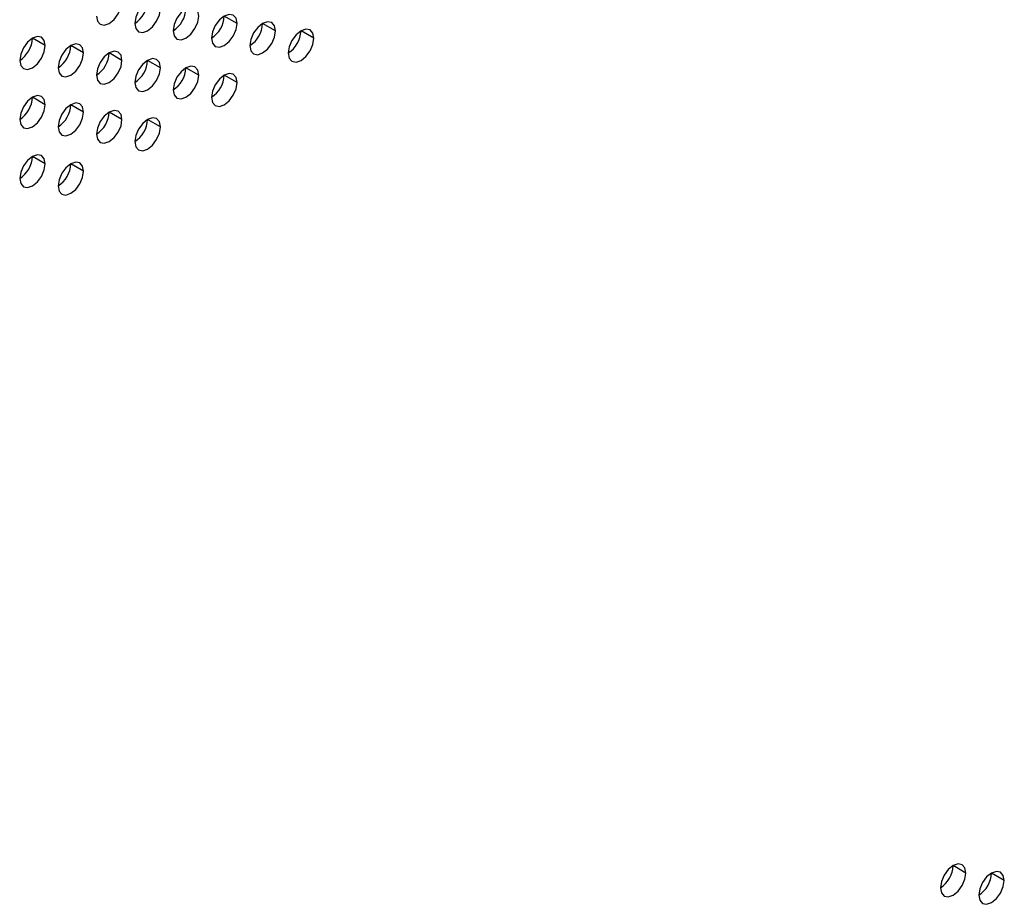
# Model space of a CAD drawing. Header units: millimetres. Extents: x 0 to 1118, y 0 to 864.
# Tile 331 of 438: x 998 to 1003, y 666 to 671. Entities that reach past the tile are written whole.
import ezdxf

# ---------------------------------------------------------------- set-up
doc = ezdxf.new("R2010")
doc.units = ezdxf.units.MM

msp = doc.modelspace()

# ---------------------------------------------------------------- linework, layer by layer
at = {"color": 7, "linetype": 'Continuous', "lineweight": 25}
for p, q in [((998.9782, 670.9677), (998.9074, 671.0085)), ((999.1903, 670.9269), (999.1196, 670.9677)), ((999.4024, 670.886), (999.3317, 670.9268)), ((997.9175, 670.8453), (997.8468, 670.8862)), ((998.1296, 670.8045), (998.0589, 670.8453)), ((998.3418, 670.7636), (998.2711, 670.8045)), ((998.5539, 670.7228), (998.4832, 670.7636)), ((998.766, 670.6819), (998.6953, 670.7228)), ((998.9782, 670.6411), (998.9074, 670.6819)), ((997.9175, 670.5187), (997.8468, 670.5595)), ((998.1296, 670.4779), (998.0589, 670.5187)), ((998.3418, 670.437), (998.2711, 670.4778)), ((998.5539, 670.3962), (998.4832, 670.437)), ((997.9175, 670.1921), (997.8468, 670.2329)), ((998.1296, 670.1513), (998.0589, 670.1921)), ((1003.0087, 666.2722), (1002.938, 666.313)), ((1003.2208, 666.2314), (1003.1501, 666.2722))]:
    msp.add_line(p, q, dxfattribs=at)
at = {"color": 7, "linetype": 'Continuous', "lineweight": 25, "flags": 128}
for points in [[(998.2003, 671.0086), (998.2057, 670.9805), (998.2211, 670.9628), (998.244, 670.9584), (998.2711, 670.9678), (998.2981, 670.9896), (998.3211, 671.0206), (998.3364, 671.0559), (998.3418, 671.0903)], [(998.5539, 671.0494), (998.5485, 671.0775), (998.5332, 671.0952), (998.5102, 671.0996), (998.4832, 671.0902), (998.4561, 671.0684), (998.4332, 671.0375), (998.4179, 671.0021), (998.4125, 670.9678)], [(998.4125, 670.9678), (998.4179, 670.9396), (998.4332, 670.922), (998.4561, 670.9175), (998.4832, 670.9269), (998.5102, 670.9488), (998.5332, 670.9797), (998.5485, 671.0151), (998.5539, 671.0494)], [(998.766, 671.0086), (998.7606, 671.0367), (998.7453, 671.0543), (998.7224, 671.0588), (998.6953, 671.0494), (998.6683, 671.0276), (998.6453, 670.9966), (998.63, 670.9613), (998.6246, 670.9269)], [(998.6246, 670.9269), (998.63, 670.8988), (998.6453, 670.8811), (998.6683, 670.8767), (998.6953, 670.8861), (998.7224, 670.9079), (998.7453, 670.9389), (998.7606, 670.9742), (998.766, 671.0086)], [(998.9782, 670.9677), (998.9728, 670.9959), (998.9574, 671.0135), (998.9345, 671.018), (998.9074, 671.0085), (998.8804, 670.9867), (998.8574, 670.9558), (998.8421, 670.9204), (998.8367, 670.8861)], [(998.8367, 670.8861), (998.8421, 670.8579), (998.8574, 670.8403), (998.8804, 670.8358), (998.9074, 670.8452), (998.9345, 670.8671), (998.9574, 670.898), (998.9728, 670.9334), (998.9782, 670.9677)], [(999.1903, 670.9269), (999.1849, 670.955), (999.1696, 670.9726), (999.1466, 670.9771), (999.1196, 670.9677), (999.0925, 670.9459), (999.0696, 670.9149), (999.0543, 670.8796), (999.0489, 670.8452)], [(999.0489, 670.8452), (999.0543, 670.8171), (999.0696, 670.7994), (999.0925, 670.795), (999.1196, 670.8044), (999.1466, 670.8262), (999.1696, 670.8572), (999.1849, 670.8925), (999.1903, 670.9269)], [(999.4024, 670.886), (999.397, 670.9142), (999.3817, 670.9318), (999.3588, 670.9363), (999.3317, 670.9269), (999.3047, 670.905), (999.2817, 670.8741), (999.2664, 670.8387), (999.261, 670.8044)], [(997.9175, 670.8453), (997.9121, 670.8735), (997.8968, 670.8911), (997.8738, 670.8956), (997.8468, 670.8862), (997.8197, 670.8643), (997.7968, 670.8334), (997.7815, 670.798), (997.7761, 670.7637)], [(997.7761, 670.7637), (997.7815, 670.7355), (997.7968, 670.7179), (997.8197, 670.7135), (997.8468, 670.7229), (997.8738, 670.7447), (997.8968, 670.7756), (997.9121, 670.811), (997.9175, 670.8453)], [(998.1296, 670.8045), (998.1242, 670.8326), (998.1089, 670.8503), (998.086, 670.8547), (998.0589, 670.8453), (998.0319, 670.8235), (998.0089, 670.7925), (997.9936, 670.7572), (997.9882, 670.7228)], [(999.261, 670.8044), (999.2664, 670.7762), (999.2817, 670.7586), (999.3047, 670.7541), (999.3317, 670.7635), (999.3588, 670.7854), (999.3817, 670.8163), (999.397, 670.8517), (999.4024, 670.886)], [(997.9882, 670.7228), (997.9936, 670.6947), (998.0089, 670.6771), (998.0319, 670.6726), (998.0589, 670.682), (998.086, 670.7038), (998.1089, 670.7348), (998.1242, 670.7701), (998.1296, 670.8045)], [(998.3418, 670.7636), (998.3364, 670.7918), (998.3211, 670.8094), (998.2981, 670.8139), (998.2711, 670.8045), (998.244, 670.7826), (998.2211, 670.7517), (998.2057, 670.7164), (998.2003, 670.682)], [(998.2003, 670.682), (998.2057, 670.6539), (998.2211, 670.6362), (998.244, 670.6318), (998.2711, 670.6412), (998.2981, 670.663), (998.3211, 670.6939), (998.3364, 670.7293), (998.3418, 670.7636)], [(998.5539, 670.7228), (998.5485, 670.7509), (998.5332, 670.7686), (998.5102, 670.773), (998.4832, 670.7636), (998.4561, 670.7418), (998.4332, 670.7108), (998.4179, 670.6755), (998.4125, 670.6411)], [(998.4125, 670.6411), (998.4179, 670.613), (998.4332, 670.5954), (998.4561, 670.5909), (998.4832, 670.6003), (998.5102, 670.6222), (998.5332, 670.6531), (998.5485, 670.6884), (998.5539, 670.7228)], [(998.766, 670.6819), (998.7606, 670.7101), (998.7453, 670.7277), (998.7224, 670.7322), (998.6953, 670.7228), (998.6683, 670.7009), (998.6453, 670.67), (998.63, 670.6347), (998.6246, 670.6003)], [(998.6246, 670.6003), (998.63, 670.5722), (998.6453, 670.5545), (998.6683, 670.5501), (998.6953, 670.5595), (998.7224, 670.5813), (998.7453, 670.6122), (998.7606, 670.6476), (998.766, 670.6819)], [(998.9782, 670.6411), (998.9728, 670.6692), (998.9574, 670.6869), (998.9345, 670.6913), (998.9074, 670.6819), (998.8804, 670.6601), (998.8574, 670.6291), (998.8421, 670.5938), (998.8367, 670.5595)], [(998.8367, 670.5595), (998.8421, 670.5313), (998.8574, 670.5137), (998.8804, 670.5092), (998.9074, 670.5186), (998.9345, 670.5405), (998.9574, 670.5714), (998.9728, 670.6067), (998.9782, 670.6411)], [(997.9175, 670.5187), (997.9121, 670.5469), (997.8968, 670.5645), (997.8738, 670.569), (997.8468, 670.5595), (997.8197, 670.5377), (997.7968, 670.5068), (997.7815, 670.4714), (997.7761, 670.4371)], [(997.7761, 670.4371), (997.7815, 670.4089), (997.7968, 670.3913), (997.8197, 670.3868), (997.8468, 670.3962), (997.8738, 670.4181), (997.8968, 670.449), (997.9121, 670.4844), (997.9175, 670.5187)], [(998.1296, 670.4779), (998.1242, 670.506), (998.1089, 670.5236), (998.086, 670.5281), (998.0589, 670.5187), (998.0319, 670.4969), (998.0089, 670.4659), (997.9936, 670.4306), (997.9882, 670.3962)], [(997.9882, 670.3962), (997.9936, 670.3681), (998.0089, 670.3504), (998.0319, 670.346), (998.0589, 670.3554), (998.086, 670.3772), (998.1089, 670.4082), (998.1242, 670.4435), (998.1296, 670.4779)], [(998.3418, 670.437), (998.3364, 670.4652), (998.3211, 670.4828), (998.2981, 670.4873), (998.2711, 670.4779), (998.244, 670.456), (998.2211, 670.4251), (998.2057, 670.3897), (998.2003, 670.3554)], [(998.2003, 670.3554), (998.2057, 670.3272), (998.2211, 670.3096), (998.244, 670.3051), (998.2711, 670.3145), (998.2981, 670.3364), (998.3211, 670.3673), (998.3364, 670.4027), (998.3418, 670.437)], [(998.5539, 670.3962), (998.5485, 670.4243), (998.5332, 670.442), (998.5102, 670.4464), (998.4832, 670.437), (998.4561, 670.4152), (998.4332, 670.3842), (998.4179, 670.3489), (998.4125, 670.3145)], [(998.4125, 670.3145), (998.4179, 670.2864), (998.4332, 670.2688), (998.4561, 670.2643), (998.4832, 670.2737), (998.5102, 670.2955), (998.5332, 670.3265), (998.5485, 670.3618), (998.5539, 670.3962)], [(997.9175, 670.1921), (997.9121, 670.2202), (997.8968, 670.2379), (997.8738, 670.2423), (997.8468, 670.2329), (997.8197, 670.2111), (997.7968, 670.1802), (997.7815, 670.1448), (997.7761, 670.1105)], [(997.7761, 670.1105), (997.7815, 670.0823), (997.7968, 670.0647), (997.8197, 670.0602), (997.8468, 670.0696), (997.8738, 670.0915), (997.8968, 670.1224), (997.9121, 670.1577), (997.9175, 670.1921)], [(998.1296, 670.1513), (998.1242, 670.1794), (998.1089, 670.197), (998.086, 670.2015), (998.0589, 670.1921), (998.0319, 670.1702), (998.0089, 670.1393), (997.9936, 670.104), (997.9882, 670.0696)], [(997.9882, 670.0696), (997.9936, 670.0415), (998.0089, 670.0238), (998.0319, 670.0194), (998.0589, 670.0288), (998.086, 670.0506), (998.1089, 670.0816), (998.1242, 670.1169), (998.1296, 670.1513)], [(1003.0087, 666.2722), (1003.0033, 666.3004), (1002.988, 666.318), (1002.965, 666.3225), (1002.938, 666.3131), (1002.9109, 666.2912), (1002.888, 666.2603), (1002.8726, 666.2249), (1002.8672, 666.1906)], [(1002.8672, 666.1906), (1002.8726, 666.1624), (1002.888, 666.1448), (1002.9109, 666.1403), (1002.938, 666.1497), (1002.965, 666.1716), (1002.988, 666.2025), (1003.0033, 666.2379), (1003.0087, 666.2722)], [(1003.2208, 666.2314), (1003.2154, 666.2595), (1003.2001, 666.2772), (1003.1771, 666.2816), (1003.1501, 666.2722), (1003.123, 666.2504), (1003.1001, 666.2194), (1003.0848, 666.1841), (1003.0794, 666.1497)], [(1003.0794, 666.1497), (1003.0848, 666.1216), (1003.1001, 666.104), (1003.123, 666.0995), (1003.1501, 666.1089), (1003.1771, 666.1307), (1003.2001, 666.1617), (1003.2154, 666.197), (1003.2208, 666.2314)]]:
    msp.add_lwpolyline(points, dxfattribs=at)
at = {"color": 7, "linetype": 'Continuous', "lineweight": 25}
for centre in [(998.3297, 671.0972), (998.5418, 671.0564), (998.7539, 671.0155), (998.9661, 670.9747), (999.1782, 670.9338), (997.6933, 670.8931), (997.9054, 670.8523), (998.1175, 670.8114), (998.3297, 670.7706), (998.5418, 670.7297), (998.7539, 670.6889), (997.6933, 670.5665), (997.9054, 670.5257), (998.1175, 670.4848), (998.3297, 670.444), (997.6933, 670.2399), (997.9054, 670.1991), (1002.7844, 666.32), (1002.9966, 666.2792)]:
    msp.add_arc(centre, 0.1537, 302.6055, 357.3945, dxfattribs=at)

doc.saveas('drawing.dxf')
